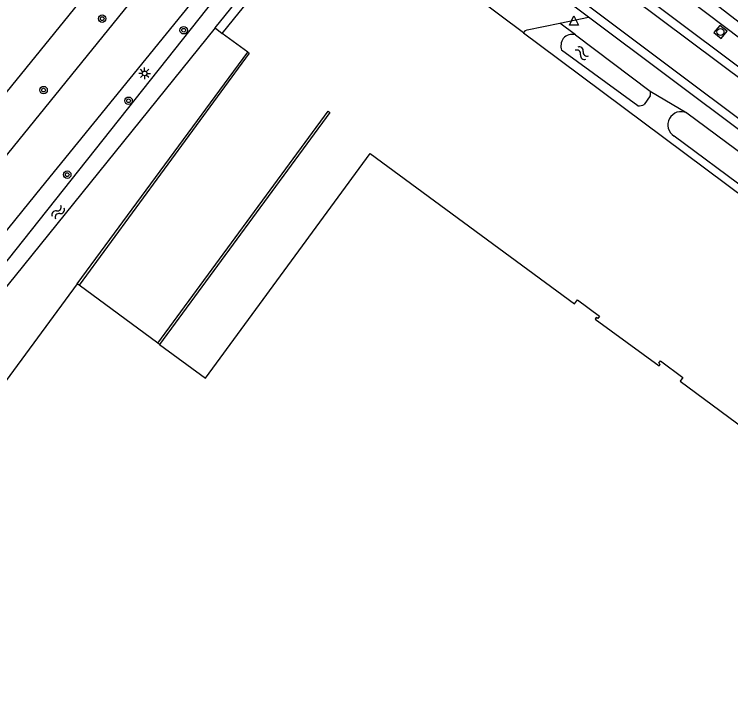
# Model space of a CAD drawing. Extents: x 126000 to 131009, y 393000 to 395500.
# Drawn here: x 130596.3 to 130673.4, y 393729.8 to 393804.2 of the extents above; entities that cross this region are included whole.
import ezdxf

# ---------------------------------------------------------------- set-up
doc = ezdxf.new("R2010")
doc.units = 0
for name, color, linetype in [('gg-afsc-hekwerk', 7, 'Continuous'), ('gg-afsc-muur', 7, 'Continuous'), ('gg-bbg-hoofdgebouw', 7, 'Continuous'), ('gg-knt-verharding', 7, 'Continuous'), ('gg-knt-verharding nz', 7, 'Continuous'), ('gg-kntw-bovenkant insteek waterloop', 7, 'Continuous'), ('gt-grn-groengrens', 7, 'Continuous'), ('gt-grn-vlakafsluiter', 7, 'Continuous'), ('gt-symb-boom', 7, 'Continuous'), ('gt-symb-lichtmast', 7, 'Continuous'), ('gt-symb-rioolschacht', 7, 'Continuous'), ('gt-symb-waterafsluiter', 7, 'Continuous'), ('gt-symb-watersymbool', 7, 'Continuous')]:
    doc.layers.add(name, color=color, linetype=linetype)

# ---------------------------------------------------------------- blocks, each defined once
blk = doc.blocks.new('gt0-RS')
at = {"layer": 'gt-symb-rioolschacht'}
blk.add_lwpolyline([(-0.5, -0.5), (0.5, -0.5), (0.5, 0.5), (-0.5, 0.5)], close=True, dxfattribs=at)
blk.add_circle((0, 0), 0.375, dxfattribs=at)
blk = doc.blocks.new('gt0-WAFSL')
at = {"layer": 'gt-symb-waterafsluiter'}
for p, q in [((-0.5, -0.333), (0, 0.667)), ((0, 0.667), (0.5, -0.333)), ((0.5, -0.333), (-0.5, -0.333))]:
    blk.add_line(p, q, dxfattribs=at)
blk = doc.blocks.new('gt0-WA')
at = {"layer": 'gt-symb-watersymbool'}
for centre, start, end in [((-0.323, 0.022), 28.07249, 151.92751), ((0.427, 0.422), 208.07248, 331.92751), ((-0.323, -0.428), 28.07249, 151.92751), ((0.427, -0.028), 208.07248, 331.92751)]:
    blk.add_arc(centre, 0.425, start, end, dxfattribs=at)
blk = doc.blocks.new('gt0-BOOM')
at = {"layer": 'gt-symb-boom'}
for radius in [0.4, 0.2]:
    blk.add_circle((0, 0), radius, dxfattribs=at)
blk = doc.blocks.new('gt0-LMAST')
at = {"layer": 'gt-symb-lichtmast'}
for p, q in [((-0.182, 0.173), (-0.447, 0.438)), ((-0.005, 0.246), (-0.005, 0.621)), ((0.172, 0.173), (0.437, 0.438)), ((-0.255, -0.004), (-0.63, -0.004)), ((-0.182, -0.181), (-0.447, -0.446)), ((-0.005, -0.254), (-0.005, -0.629)), ((0.437, -0.446), (0.172, -0.181)), ((0.245, -0.004), (0.62, -0.004))]:
    blk.add_line(p, q, dxfattribs=at)
blk.add_circle((-0.005, -0.004), 0.25, dxfattribs=at)

msp = doc.modelspace()

# ---------------------------------------------------------------- linework, layer by layer
at = {"layer": 'gg-afsc-hekwerk'}
msp.add_line((130586.309, 393784.506), (130657.21, 393871.998), dxfattribs=at)
at = {"layer": 'gg-afsc-muur'}
msp.add_line((130603.044, 393775.152), (130621.418, 393800.093), dxfattribs=at)
for points in [[(130621.418, 393800.093), (130621.559, 393799.984), (130603.248, 393775.002)], [(130611.731, 393768.781), (130630.067, 393793.732), (130630.232, 393793.61), (130611.925, 393768.639)]]:
    msp.add_lwpolyline(points, dxfattribs=at)
at = {"layer": 'gg-bbg-hoofdgebouw'}
for p, q in [((130603.248, 393775.002), (130603.044, 393775.152)), ((130611.731, 393768.781), (130603.248, 393775.002)), ((130611.925, 393768.639), (130611.731, 393768.781))]:
    msp.add_line(p, q, dxfattribs=at)
for points in [[(130611.925, 393768.639), (130616.855, 393765.023), (130634.583, 393789.207), (130656.58, 393773.005), (130656.91, 393773.427), (130659.275, 393771.675), (130659.087, 393771.421), (130658.926, 393771.539), (130658.803, 393771.371), (130665.702, 393766.33), (130665.821, 393766.491), (130665.66, 393766.61), (130665.85, 393766.867), (130668.248, 393765.095), (130667.951, 393764.693), (130679.262, 393756.321)], [(130603.044, 393775.152), (130576.106, 393738.529), (130720.956, 393632.125), (130744.385, 393664.005)]]:
    msp.add_lwpolyline(points, dxfattribs=at)
at = {"layer": 'gg-knt-verharding'}
for p, q in [((130629.437, 393831.014), (130589.461, 393781.653)), ((130658.096, 393803.88), (130644.034, 393814.404)), ((130651.097, 393802.189), (130644.853, 393806.846)), ((130654.998, 393803.234), (130658.096, 393803.88)), ((130700.244, 393772.285), (130658.096, 393803.88)), ((130621.418, 393800.093), (130618.661, 393802.104)), ((130651.097, 393802.189), (130652.794, 393800.917)), ((130652.794, 393800.917), (130699.318, 393766.165))]:
    msp.add_line(p, q, dxfattribs=at)
for points in [[(130627.82, 393820.76), (130599.18, 393785.55), (130566.594, 393745.287)], [(130618.661, 393802.104), (130630.876, 393817.251), (130643.192, 393808.061)], [(130718.012, 393765.701), (130673.26, 393799.24), (130662.88, 393807.073)], [(130651.097, 393802.189), (130651.188, 393802.3), (130651.32, 393802.424), (130651.489, 393802.503), (130654.998, 393803.234)]]:
    msp.add_lwpolyline(points, dxfattribs=at)
at = {"layer": 'gg-knt-verharding nz'}
msp.add_line((130633.603, 393827.887), (130898.384, 393629.136), dxfattribs=at)
msp.add_lwpolyline([(130628.561, 393821.673), (130636.106, 393820.631), (130641.9, 393817.25), (130896.345, 393626.519)], dxfattribs=at)
at = {"layer": 'gg-kntw-bovenkant insteek waterloop'}
for p, q in [((130656.686, 393801.959), (130664.724, 393795.887)), ((130663.418, 393794.321), (130655.197, 393800.314)), ((130664.722, 393795.407), (130664.086, 393794.462)), ((130692.265, 393772.526), (130667.313, 393791.068))]:
    msp.add_line(p, q, dxfattribs=at)
for points in [[(130635.151, 393817.257), (130632.17, 393819.052), (130629.291, 393819.024), (130625.508, 393815.526), (130574.083, 393750.711)], [(130617.919, 393802.703), (130630.223, 393817.934), (130631.622, 393817.963), (130634.439, 393816.131), (130635.151, 393817.257)], [(130617.919, 393802.703), (130574.957, 393749.519), (130574.083, 393750.711)], [(130668.661, 393793.556), (130689.779, 393777.939), (130694.002, 393774.627), (130694.19, 393774.485)]]:
    msp.add_lwpolyline(points, dxfattribs=at)
for centre, radius, start, end in [((130656.561, 393800.776), 1.44, 146.36175, 198.71712), ((130656.316, 393800.761), 1.254, 72.86173, 139.5656), ((130664.227, 393795.649), 0.551, 333.94815, 25.57438), ((130663.515, 393795.514), 1.197, 265.34276, 298.49507), ((130668.052, 393792.277), 1.417, 64.52478, 238.5775)]:
    msp.add_arc(centre, radius, start, end, dxfattribs=at)
at = {"layer": 'gt-grn-groengrens'}
for p, q in [((130665.911, 393809.825), (130692.374, 393789.359)), ((130656.686, 393801.959), (130654.998, 393803.234)), ((130664.724, 393795.887), (130668.661, 393793.556))]:
    msp.add_line(p, q, dxfattribs=at)
msp.add_lwpolyline([(130665.911, 393809.825), (130665.251, 393808.544), (130718.978, 393767.946), (130719.899, 393768.426)], dxfattribs=at)
at = {"layer": 'gt-grn-vlakafsluiter'}
msp.add_line((130617.919, 393802.703), (130618.661, 393802.104), dxfattribs=at)

# ---------------------------------------------------------------- block references
at = {"layer": 'gt-symb-boom'}
for p in [(130605.744, 393803.708), (130614.515, 393802.46), (130599.435, 393796.02), (130608.587, 393794.872), (130601.982, 393786.916)]:
    msp.add_blockref('gt0-BOOM', p, dxfattribs=at)
at = {"layer": 'gt-symb-lichtmast'}
msp.add_blockref('gt0-LMAST', (130610.313, 393797.821), dxfattribs=at)
at = {"layer": 'gt-symb-rioolschacht', "rotation": 140.72268850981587}
msp.add_blockref('gt0-RS', (130672.297, 393802.276), dxfattribs=at)
at = {"layer": 'gt-symb-waterafsluiter'}
msp.add_blockref('gt0-WAFSL', (130656.528, 393803.348), dxfattribs=at)
at = {"layer": 'gt-symb-watersymbool'}
for p, rotation in [((130657.336, 393800.039), -39.196688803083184), ((130600.968, 393782.834), 50.80331119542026)]:
    msp.add_blockref('gt0-WA', p, dxfattribs=dict(at, rotation=rotation))

doc.saveas('drawing.dxf')
